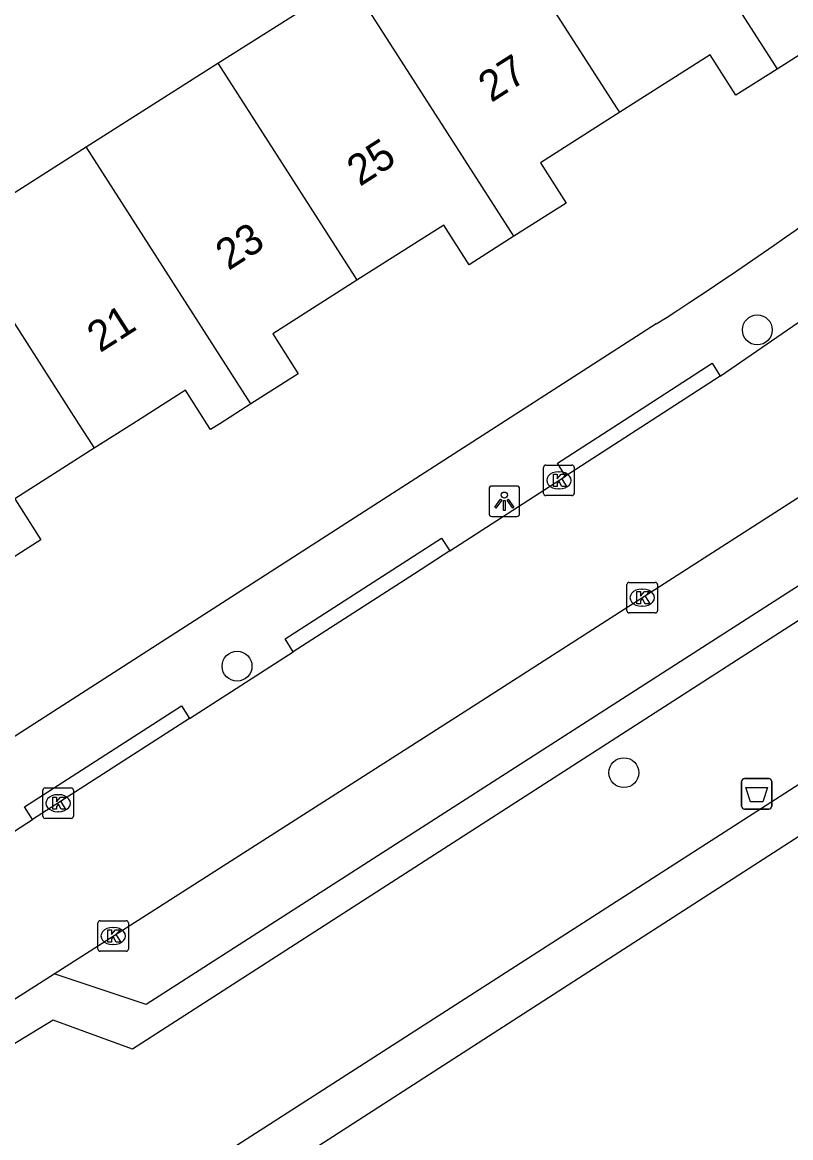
# Model space of a CAD drawing. Extents: x 158474 to 159560, y 388525 to 389605.
# Drawn here: x 159256.14 to 159281.27, y 389226.63 to 389263.14 of the extents above; entities that cross this region are included whole.
import ezdxf

# ---------------------------------------------------------------- set-up
doc = ezdxf.new("R2010")
doc.units = 0
for name, color, linetype in [('IMGEO_Afvalbak', 7, 'Continuous'), ('IMGEO_Boom', 7, 'Continuous'), ('IMGEO_Groenvoorziening', 7, 'Continuous'), ('IMGEO_Kolk', 7, 'Continuous'), ('IMGEO_Lichtpunt', 7, 'Continuous'), ('IMGEO_Pand', 7, 'Continuous'), ('IMGEO_Pand_nummerreeks', 7, 'Continuous'), ('IMGEO_Parkeervlak_open', 7, 'Continuous'), ('IMGEO_Rijbaan_lokaal_open', 7, 'Continuous'), ('IMGEO_Voetpad_halfverhard', 7, 'Continuous'), ('IMGEO_Voetpad_open', 7, 'Continuous')]:
    doc.layers.add(name, color=color, linetype=linetype)

msp = doc.modelspace()

# ---------------------------------------------------------------- linework, layer by layer
at = {"layer": 'IMGEO_Afvalbak'}
for p, q in [((159279.668, 389237.488), (159279.668, 389238.288)), ((159279.668, 389238.288), (159279.668, 389237.488)), ((159279.768, 389238.388), (159280.558, 389238.388)), ((159280.558, 389238.388), (159279.768, 389238.388)), ((159280.658, 389238.288), (159280.658, 389237.488)), ((159280.658, 389237.488), (159280.658, 389238.288)), ((159280.558, 389237.388), (159279.768, 389237.388)), ((159279.768, 389237.388), (159280.558, 389237.388))]:
    msp.add_line(p, q, dxfattribs=at)
msp.add_lwpolyline([(159279.811, 389238.102), (159280.515, 389238.102), (159280.366, 389237.632), (159279.96, 389237.632), (159279.811, 389238.102)], dxfattribs=at)
for centre, start, end in [((159279.768, 389238.288), 90, 180), ((159279.768, 389238.288), 90, 180), ((159280.558, 389238.288), 0, 90), ((159280.558, 389238.288), 360, 90), ((159279.768, 389237.488), 180, 270), ((159279.768, 389237.488), 180, 270), ((159280.558, 389237.488), 270, 0), ((159280.558, 389237.488), 270, 0)]:
    msp.add_arc(centre, 0.1, start, end, dxfattribs=at)
at = {"layer": 'IMGEO_Boom'}
for centre in [(159280.183, 389253.073), (159263.163, 389242.066), (159275.818, 389238.582)]:
    msp.add_circle(centre, 0.489, dxfattribs=at)
at = {"layer": 'IMGEO_Groenvoorziening'}
msp.add_lwpolyline([(159291.746, 389253.368), (159283.748, 389247.705), (159283.571, 389244.874), (159259.739, 389229.536), (159257.143, 389230.48), (159239.599, 389219.788)], dxfattribs=at)
at = {"layer": 'IMGEO_Kolk'}
for p, q in [((159273.192, 389247.723), (159273.192, 389248.575)), ((159273.267, 389248.649), (159274.119, 389248.649)), ((159274.193, 389248.575), (159274.193, 389247.723)), ((159273.68, 389248.429), (159273.705, 389248.429)), ((159273.703, 389247.869), (159273.678, 389247.869)), ((159274.119, 389247.649), (159273.267, 389247.649)), ((159275.918, 389243.884), (159275.918, 389244.736)), ((159275.993, 389244.81), (159276.845, 389244.81)), ((159276.406, 389244.59), (159276.431, 389244.59)), ((159276.919, 389244.736), (159276.919, 389243.884)), ((159276.845, 389243.81), (159275.993, 389243.81)), ((159276.429, 389244.03), (159276.404, 389244.03)), ((159256.811, 389237.156), (159256.811, 389238.008)), ((159256.886, 389238.082), (159257.738, 389238.082)), ((159257.812, 389238.008), (159257.812, 389237.156)), ((159257.299, 389237.862), (159257.324, 389237.862)), ((159257.322, 389237.302), (159257.297, 389237.302)), ((159257.738, 389237.082), (159256.886, 389237.082)), ((159258.611, 389232.81), (159258.611, 389233.662)), ((159258.686, 389233.736), (159259.538, 389233.736)), ((159259.612, 389233.662), (159259.612, 389232.81)), ((159259.099, 389233.516), (159259.124, 389233.516)), ((159259.122, 389232.956), (159259.097, 389232.956)), ((159259.538, 389232.736), (159258.686, 389232.736))]:
    msp.add_line(p, q, dxfattribs=at)
for points in [[(159273.192, 389247.723), (159273.192, 389248.575)], [(159273.267, 389248.649), (159274.119, 389248.649)], [(159274.193, 389248.575), (159274.193, 389247.723)], [(159273.513, 389248.349), (159273.636, 389248.349), (159273.636, 389248.198), (159273.766, 389248.349), (159273.93, 389248.349), (159273.784, 389248.198), (159273.937, 389247.949), (159273.785, 389247.949), (159273.7, 389248.113), (159273.636, 389248.046), (159273.636, 389247.949), (159273.513, 389247.949), (159273.513, 389248.349)], [(159274.119, 389247.649), (159273.267, 389247.649)], [(159275.918, 389243.884), (159275.918, 389244.736)], [(159275.993, 389244.81), (159276.845, 389244.81)], [(159276.239, 389244.51), (159276.362, 389244.51), (159276.362, 389244.359), (159276.492, 389244.51), (159276.656, 389244.51), (159276.51, 389244.359), (159276.663, 389244.11), (159276.511, 389244.11), (159276.426, 389244.274), (159276.362, 389244.207), (159276.362, 389244.11), (159276.239, 389244.11), (159276.239, 389244.51)], [(159276.919, 389244.736), (159276.919, 389243.884)], [(159276.845, 389243.81), (159275.993, 389243.81)], [(159256.811, 389237.156), (159256.811, 389238.008)], [(159256.886, 389238.082), (159257.738, 389238.082)], [(159257.812, 389238.008), (159257.812, 389237.156)], [(159257.132, 389237.782), (159257.255, 389237.782), (159257.255, 389237.631), (159257.385, 389237.782), (159257.549, 389237.782), (159257.403, 389237.631), (159257.556, 389237.382), (159257.404, 389237.382), (159257.319, 389237.546), (159257.255, 389237.479), (159257.255, 389237.382), (159257.132, 389237.382), (159257.132, 389237.782)], [(159257.738, 389237.082), (159256.886, 389237.082)], [(159258.611, 389232.81), (159258.611, 389233.662)], [(159258.686, 389233.736), (159259.538, 389233.736)], [(159259.612, 389233.662), (159259.612, 389232.81)], [(159258.932, 389233.436), (159259.055, 389233.436), (159259.055, 389233.285), (159259.185, 389233.436), (159259.349, 389233.436), (159259.203, 389233.285), (159259.356, 389233.036), (159259.204, 389233.036), (159259.119, 389233.2), (159259.055, 389233.133), (159259.055, 389233.036), (159258.932, 389233.036), (159258.932, 389233.436)], [(159259.538, 389232.736), (159258.686, 389232.736)]]:
    msp.add_lwpolyline(points, dxfattribs=at)
for centre, start, end in [((159273.269, 389248.573), 91.552, 178.448), ((159273.269, 389248.573), 91.552, 178.448), ((159274.117, 389248.573), 1.552, 88.448), ((159274.117, 389248.573), 1.552, 88.448), ((159273.269, 389247.725), 181.552, 268.448), ((159273.269, 389247.725), 181.552, 268.448), ((159274.117, 389247.725), 271.552, 358.448), ((159274.117, 389247.725), 271.552, 358.448), ((159275.995, 389244.734), 91.552, 178.448), ((159275.995, 389244.734), 91.552, 178.448), ((159276.843, 389244.734), 1.552, 88.448), ((159276.843, 389244.734), 1.552, 88.448), ((159275.995, 389243.886), 181.552, 268.448), ((159275.995, 389243.886), 181.552, 268.448), ((159276.843, 389243.886), 271.552, 358.448), ((159276.843, 389243.886), 271.552, 358.448), ((159256.888, 389238.006), 91.552, 178.448), ((159256.888, 389238.006), 91.552, 178.448), ((159257.736, 389238.006), 1.552, 88.448), ((159257.736, 389238.006), 1.552, 88.448), ((159256.888, 389237.158), 181.552, 268.448), ((159256.888, 389237.158), 181.552, 268.448), ((159257.736, 389237.158), 271.552, 358.448), ((159257.736, 389237.158), 271.552, 358.448), ((159258.688, 389233.66), 91.552, 178.448), ((159258.688, 389233.66), 91.552, 178.448), ((159259.536, 389233.66), 1.552, 88.448), ((159259.536, 389233.66), 1.552, 88.448), ((159258.688, 389232.812), 181.552, 268.448), ((159258.688, 389232.812), 181.552, 268.448), ((159259.536, 389232.812), 271.552, 358.448), ((159259.536, 389232.812), 271.552, 358.448)]:
    msp.add_arc(centre, 0.0765, start, end, dxfattribs=at)
for centre, major_axis, ratio, start_param, end_param in [((159273.679, 389248.149), (-0.387, 0.002), 0.722429, 4.712389, 7.853982), ((159273.704, 389248.149), (-0.39, 0.002), 0.717154, 1.570796, 4.712389), ((159276.405, 389244.31), (-0.387, 0.002), 0.722429, 4.712389, 7.853982), ((159276.43, 389244.31), (-0.39, 0.002), 0.717154, 1.570796, 4.712389), ((159257.298, 389237.582), (-0.387, 0.002), 0.722429, 4.712389, 7.853982), ((159257.323, 389237.582), (-0.39, 0.002), 0.717154, 1.570796, 4.712389), ((159259.098, 389233.236), (-0.387, 0.002), 0.722429, 4.712389, 7.853982), ((159259.123, 389233.236), (-0.39, 0.002), 0.717154, 1.570796, 4.712389)]:
    msp.add_ellipse(centre, major_axis=major_axis, ratio=ratio, start_param=start_param, end_param=end_param, dxfattribs=at)
at = {"layer": 'IMGEO_Lichtpunt'}
for p, q in [((159271.409, 389247.869), (159271.409, 389247.062)), ((159271.409, 389247.869), (159271.409, 389247.062)), ((159272.311, 389247.964), (159271.503, 389247.964)), ((159272.311, 389247.964), (159271.503, 389247.964)), ((159272.405, 389247.062), (159272.405, 389247.869)), ((159272.405, 389247.062), (159272.405, 389247.869)), ((159271.503, 389246.968), (159272.311, 389246.968)), ((159271.503, 389246.968), (159272.311, 389246.968))]:
    msp.add_line(p, q, dxfattribs=at)
for points in [[(159271.783, 389247.533), (159271.822, 389247.505), (159271.634, 389247.243), (159271.596, 389247.27), (159271.783, 389247.533)], [(159271.885, 389247.485), (159271.932, 389247.485), (159271.932, 389247.163), (159271.885, 389247.163), (159271.885, 389247.485)], [(159271.995, 389247.505), (159272.033, 389247.532), (159272.22, 389247.27), (159272.181, 389247.242), (159271.995, 389247.505)]]:
    msp.add_lwpolyline(points, dxfattribs=at)
msp.add_circle((159271.908, 389247.667), 0.0994, dxfattribs=at)
for centre, start, end in [((159271.503, 389247.869), 90, 180), ((159271.503, 389247.869), 90, 180), ((159272.311, 389247.869), 0, 90), ((159272.311, 389247.869), 0, 90), ((159271.503, 389247.062), 180, 270), ((159271.503, 389247.062), 180, 270), ((159272.311, 389247.062), 270, 0), ((159272.311, 389247.062), 270, 360)]:
    msp.add_arc(centre, 0.0946, start, end, dxfattribs=at)
at = {"layer": 'IMGEO_Pand'}
for points in [[(159275.447, 389270.003), (159279.853, 389272.802), (159281.65, 389269.974), (159284.331, 389265.753), (159281.434, 389263.913), (159282.302, 389262.547), (159280.831, 389261.612)], [(159275.447, 389270.003), (159280.765, 389261.715), (159280.831, 389261.612)], [(159275.681, 389260.195), (159275.606, 389260.312), (159271.143, 389267.268)], [(159262.536, 389261.799), (159266.839, 389264.533)], [(159272.22, 389256.138), (159266.839, 389264.533)], [(159280.831, 389261.612), (159279.476, 389260.752), (159278.637, 389262.073), (159275.681, 389260.195)], [(159258.232, 389259.065), (159262.536, 389261.799)], [(159262.536, 389261.799), (159267.012, 389254.81), (159267.084, 389254.697)], [(159275.681, 389260.195), (159273.087, 389258.546), (159273.928, 389257.223), (159272.22, 389256.138)], [(159253.928, 389256.33), (159258.232, 389259.065)], [(159263.618, 389250.65), (159258.232, 389259.065)], [(159253.928, 389256.33), (159257.978, 389250), (159258.42, 389249.309), (159258.491, 389249.198)], [(159272.22, 389256.138), (159270.755, 389255.207), (159269.93, 389256.505), (159267.084, 389254.697)], [(159267.084, 389254.697), (159264.331, 389252.948), (159265.166, 389251.634), (159263.618, 389250.65)], [(159263.618, 389250.65), (159262.595, 389250), (159262.296, 389249.81), (159262.175, 389250), (159261.479, 389251.096), (159259.754, 389250), (159258.491, 389249.198)], [(159258.491, 389249.198), (159255.891, 389247.546), (159256.742, 389246.206), (159255.04, 389245.124)]]:
    msp.add_lwpolyline(points, dxfattribs=at)
at = {"layer": 'IMGEO_Parkeervlak_open'}
msp.add_lwpolyline([(159282.219, 389248.031), (159281.739, 389244.83), (159260.187, 389230.999), (159257.176, 389232.001)], dxfattribs=at)
at = {"layer": 'IMGEO_Rijbaan_lokaal_open'}
for points in [[(159278.971, 389251.562), (159282.185, 389253.769)], [(159278.971, 389251.562), (159276.556, 389250), (159273.91, 389248.288)], [(159270.122, 389245.838), (159273.91, 389248.288)], [(159257.176, 389232.001), (159270.595, 389240.573), (159282.219, 389248.031)], [(159270.122, 389245.838), (159268.963, 389245.088), (159265.001, 389242.536)], [(159261.611, 389240.352), (159265.001, 389242.536)], [(159261.611, 389240.352), (159256.476, 389237.045)], [(159253.175, 389234.918), (159256.476, 389237.045)], [(159239.217, 389220.548), (159257.176, 389232.001)]]:
    msp.add_lwpolyline(points, dxfattribs=at)
at = {"layer": 'IMGEO_Voetpad_halfverhard'}
for points in [[(159322.764, 389254.244), (159309.989, 389254.839), (159302.485, 389250), (159259.762, 389222.449), (159258.45, 389221.604)], [(159289.439, 389243.264), (159242.845, 389213.328)]]:
    msp.add_lwpolyline(points, dxfattribs=at)
at = {"layer": 'IMGEO_Voetpad_open'}
for points in [[(159276.877, 389253.267), (159271.795, 389250), (159243.732, 389231.958), (159243.342, 389232.57), (159243.293, 389232.646)], [(159273.91, 389248.288), (159273.642, 389248.709), (159275.638, 389250), (159278.703, 389251.983), (159278.971, 389251.562)], [(159265.001, 389242.536), (159264.733, 389242.957), (159269.854, 389246.259), (159270.122, 389245.838)], [(159256.476, 389237.045), (159256.208, 389237.466), (159261.343, 389240.774), (159261.611, 389240.352)]]:
    msp.add_lwpolyline(points, dxfattribs=at)
msp.add_arc((159212.855, 389353.124), 118.618, 302.66536, 309.17807, dxfattribs=at)

# ---------------------------------------------------------------- texts
at = {"layer": 'IMGEO_Pand_nummerreeks'}
for s, rotation, p in [('27', 32.5977, (159271.478, 389260.498)), ('25', 32.5977, (159267.179, 389257.75)), ('23', 32.6182, (159262.882, 389255)), ('21', 32.6182, (159258.68, 389252.31))]:
    msp.add_text(s, height=1, rotation=rotation, dxfattribs=at).set_placement(p)

doc.saveas('drawing.dxf')
